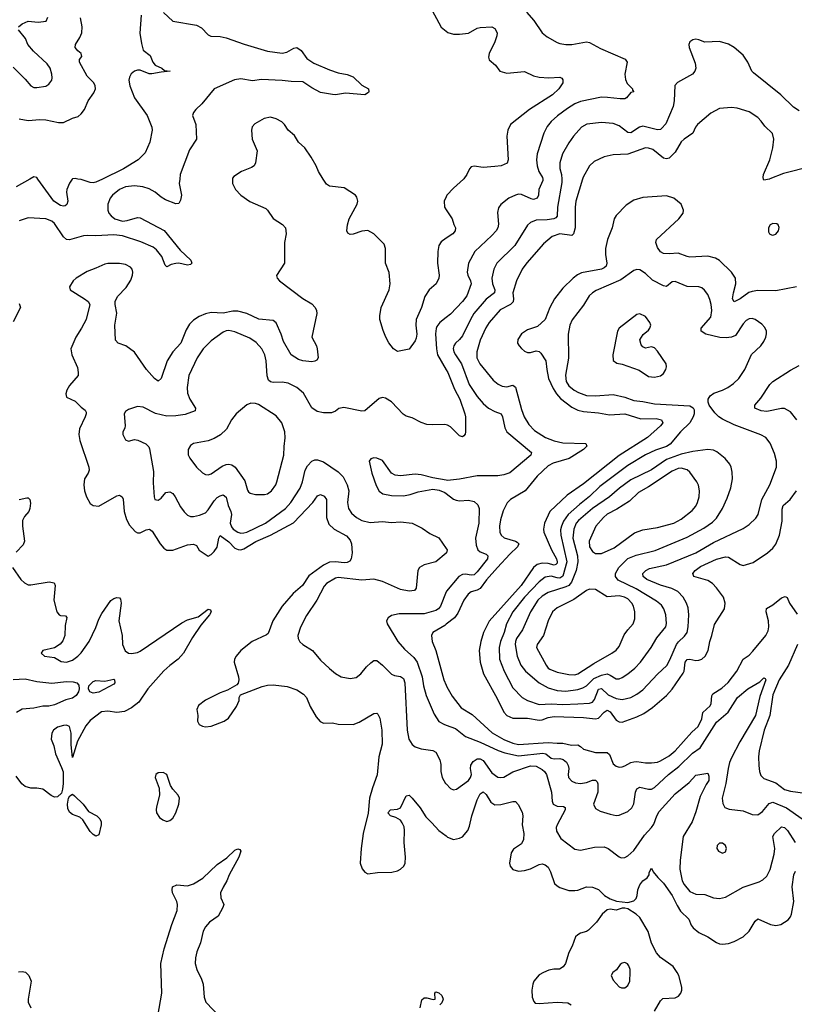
# Model space of a CAD drawing. Header units: inches. Extents: x 1682530 to 1839546, y 640742 to 791647.
# Tile 729 of 923: x 1817114 to 1822356, y 694414 to 701078. Entities that reach past the tile are written whole.
import ezdxf

# ---------------------------------------------------------------- set-up
doc = ezdxf.new("R2010")
doc.units = ezdxf.units.IN
doc.header["$MEASUREMENT"] = 0
for name, color, linetype in [('B8619', 7, 'Continuous'), ('B8629', 7, 'Continuous'), ('B8710', 7, 'Continuous'), ('B8720', 7, 'Continuous')]:
    doc.layers.add(name, color=color, linetype=linetype)

msp = doc.modelspace()

# ---------------------------------------------------------------- linework, layer by layer
at = {"layer": 'B8619', "color": 5}
for points, elevation in [([(1817183.1, 700000), (1817090, 699947.6)], 460), ([(1818196.7, 700000), (1818193.7, 699970), (1818207.9, 699890), (1818202.4, 699857.6), (1818190, 699834.5), (1818170, 699831.3), (1818099.3, 699859.3), (1818070, 699876.4), (1818030, 699910.8), (1817990, 699933.2), (1817947.8, 699947.8), (1817890, 699954.1), (1817830, 699946.3), (1817789.2, 699930), (1817741.1, 699890), (1817726, 699870), (1817710.2, 699830), (1817709.3, 699790), (1817717.2, 699770), (1817732.1, 699750), (1817756.9, 699730), (1817810, 699715), (1817840.8, 699719.2), (1817910, 699739.4), (1817930, 699737.1), (1818091, 699651), (1818199.6, 699519.6), (1818272, 699450), (1818279.1, 699430), (1818270, 699420.9), (1818250, 699418), (1818190, 699429.9), (1818170, 699429.1), (1818139, 699421), (1818110, 699405.1), (1818097.6, 699417.6), (1818076.3, 699476.3), (1818039.9, 699519.9), (1818017.8, 699537.8), (1817934.1, 699574.1), (1817810, 699615.7), (1817750, 699621.7), (1817630, 699614.9), (1817570, 699617.6), (1817545.2, 699614.8), (1817450, 699589.2), (1817430, 699589.8), (1817410, 699609.7), (1817350, 699699.7), (1817330, 699714.6), (1817290, 699729.8), (1817170, 699737.2), (1817110, 699718)], 480), ([(1817468.9, 700000), (1817450, 699972.3), (1817433.2, 699930), (1817430.2, 699910), (1817440.2, 699850), (1817433.4, 699826.6), (1817421.5, 699818.5), (1817410, 699816.2), (1817390, 699821.3), (1817344.7, 699850), (1817236.8, 700000)], 460), ([(1818553.6, 700000), (1818554.5, 699970), (1818574.4, 699930), (1818610, 699891.6), (1818670, 699847.5), (1818779.4, 699799.4), (1818790.4, 699790), (1818830, 699732.4), (1818891.3, 699691.3), (1818912.2, 699670), (1818918, 699630), (1818905.5, 699570), (1818906.3, 699430), (1818851.9, 699348.1), (1818856.5, 699330), (1818872.4, 699310), (1819030, 699191.4), (1819090, 699155.3), (1819112.9, 699130), (1819122.3, 699110), (1819124.6, 699090), (1819091.3, 698930), (1819121.8, 698870), (1819127.1, 698850), (1819133.7, 698790), (1819125.3, 698774.7), (1819110, 698766.3), (1819090, 698763.5), (1819030, 698769.7), (1818999.5, 698779.5), (1818950, 698809.6), (1818899.4, 698899.4), (1818883.7, 698950), (1818850, 699025.6), (1818830, 699043.5), (1818732.3, 699052.3), (1818650, 699089.9), (1818590, 699106.4), (1818555.2, 699104.8), (1818490, 699091.4), (1818410, 699096.2), (1818370, 699087.1), (1818328.2, 699070), (1818290, 699045.7), (1818262.4, 699017.6), (1818239.8, 698980.2), (1818203.9, 698890), (1818151, 698830), (1818111.1, 698770), (1818070, 698649.5), (1818050, 698632.8), (1818025.1, 698650), (1817971.4, 698711.4), (1817890, 698828), (1817831.7, 698871.7), (1817779.5, 698890), (1817763.1, 698910), (1817757.3, 699010), (1817771.4, 699091.4), (1817758.9, 699150), (1817759.4, 699170), (1817774.6, 699205.4), (1817834.6, 699265.4), (1817865.3, 699314.7), (1817877.4, 699350), (1817879.2, 699370), (1817875, 699390), (1817864.3, 699404.3), (1817830, 699420.8), (1817790, 699427.5), (1817710, 699428.1), (1817690, 699424.4), (1817630, 699396), (1817570, 699375.1), (1817496.3, 699330), (1817474.9, 699310), (1817450.6, 699270), (1817454.8, 699250), (1817552.2, 699190), (1817577.6, 699170), (1817587.4, 699150), (1817563.9, 699050), (1817532.4, 698990), (1817492.8, 698930), (1817459.3, 698850), (1817465.5, 698810), (1817504.4, 698724.4), (1817510.3, 698690.3), (1817508.4, 698670), (1817450, 698602), (1817432.2, 698570), (1817425.3, 698545.3), (1817430, 698524), (1817490, 698496), (1817530, 698454.9), (1817556, 698436), (1817562.9, 698422.9), (1817564, 698410), (1817557.1, 698390), (1817518.5, 698310), (1817513.2, 698270), (1817519.7, 698230), (1817582.2, 698050), (1817583.2, 698030), (1817576.5, 698010), (1817552.6, 697970), (1817546.7, 697930), (1817552.4, 697890), (1817565.2, 697850), (1817590, 697804.9), (1817610, 697790.5), (1817650, 697784.9), (1817770, 697854.9), (1817790, 697859.5), (1817796.7, 697856.7), (1817808.1, 697848.1), (1817814.3, 697834.3), (1817820.6, 697750), (1817836.3, 697696.3), (1817856.3, 697656.3), (1817895.2, 697615.2), (1817910, 697606), (1817930, 697604.5), (1817970, 697626), (1817993, 697630), (1818010, 697617.6), (1818063.9, 697530), (1818090, 697502), (1818110, 697488.9), (1818150, 697488), (1818250, 697524.2), (1818288.9, 697528.9), (1818310, 697520.5), (1818329.2, 697489.2), (1818390, 697447.1), (1818410, 697458.3), (1818430, 697478.5), (1818450, 697507.8), (1818462.2, 697570), (1818470, 697587), (1818530, 697543.8), (1818570, 697502.4), (1818592.2, 697492.2), (1818610, 697490.9), (1818630, 697497.9), (1818712.8, 697547.2), (1818810, 697589.7), (1818966.8, 697673.2), (1819097.8, 697810), (1819130, 697856), (1819150, 697865.5), (1819174.6, 697854.6), (1819189.2, 697830), (1819190.9, 697710), (1819204.7, 697664.7), (1819241.1, 697630), (1819326.1, 697586.1), (1819350, 697555.8), (1819358.9, 697530), (1819362.9, 697470), (1819357.3, 697430), (1819346.8, 697413.2), (1819330, 697403.7), (1819310, 697401.6), (1819250, 697409.5), (1819210, 697406.1), (1819170, 697386.5), (1819070, 697314.5), (1819026.7, 697250), (1818965.3, 697194.7), (1818889.3, 697110), (1818827, 697010), (1818795.4, 696924.6), (1818784.6, 696915.4), (1818688, 696870), (1818610.2, 696809.8), (1818577.6, 696770), (1818567.6, 696750), (1818564.9, 696730), (1818594.9, 696630), (1818597.6, 696610), (1818591.9, 696588.1), (1818582.6, 696577.4), (1818519, 696541), (1818470, 696522.9), (1818370, 696472.6), (1818323.8, 696436.2), (1818311.8, 696410), (1818318.4, 696370), (1818316.3, 696330), (1818328.2, 696308.2), (1818350, 696296.3), (1818370, 696293), (1818410, 696296.5), (1818497.2, 696330), (1818526.6, 696350), (1818580.5, 696430), (1818599.3, 696470), (1818599, 696490), (1818608, 696510), (1818754.6, 696565.4), (1818790, 696573.7), (1818830, 696575.8), (1818924.9, 696564.9), (1818990, 696542.3), (1819034.4, 696514.4), (1819054.9, 696490), (1819079.5, 696430), (1819119.3, 696359.3), (1819147.6, 696327.6), (1819170, 696318), (1819230, 696319.5), (1819270, 696310.4), (1819370, 696308.2), (1819410, 696323.1), (1819510, 696383.7), (1819530, 696385.5), (1819538.3, 696378.3), (1819550, 696351.3), (1819563.5, 696270), (1819565.8, 696174.2), (1819545.2, 696090), (1819533, 695967), (1819500.3, 695879.7), (1819480.2, 695810), (1819472.6, 695707.4), (1819438.3, 695570), (1819424.2, 695470), (1819417.1, 695370), (1819430.3, 695330.3), (1819448.8, 695308.8), (1819470, 695296.4), (1819534.3, 695305.7), (1819631.1, 695308.9), (1819670, 695317.1), (1819690, 695328), (1819713.6, 695350), (1819722.4, 695370), (1819725.4, 695410), (1819715.5, 695510), (1819718.9, 695590), (1819714.9, 695614.9), (1819703, 695643), (1819690, 695660.5), (1819659.3, 695679.3), (1819622, 695690), (1819606, 695710), (1819622, 695730), (1819670, 695735.5), (1819690, 695744.9), (1819730, 695824.9), (1819750, 695830.7), (1819770, 695810.5), (1819823.2, 695743.2), (1819862.4, 695682.4), (1819903.8, 695643.8), (1819950, 695590.2), (1820000, 695553.6)], 520), ([(1817673.7, 700000), (1817630, 699978.6), (1817610, 699974.2), (1817590, 699976.8), (1817530, 699995.7), (1817506.6, 700000)], 460), ([(1820000, 699598.7), (1819965.5, 699574.5), (1819950.3, 699550), (1819943.2, 699510), (1819942, 699430), (1819952.6, 699350), (1819950.2, 699329.8), (1819931.8, 699290), (1819884.2, 699250), (1819855, 699205), (1819832.7, 699130), (1819796.4, 699050), (1819793.8, 699010), (1819801.3, 698950), (1819796.5, 698923.5), (1819790, 698906), (1819750, 698849.4), (1819670, 698832.3), (1819643.7, 698850), (1819611.9, 698891.9), (1819592.3, 698930), (1819573.8, 698973.8), (1819552, 699050), (1819550, 699074), (1819560.5, 699130), (1819613.5, 699250), (1819621, 699290), (1819613.1, 699366.9), (1819588.8, 699430), (1819588.9, 699528.9), (1819579.3, 699559.3), (1819511.1, 699630), (1819470.6, 699650.6), (1819430, 699646.6), (1819370, 699626), (1819350, 699625.1), (1819334.5, 699634.5), (1819327, 699650), (1819332, 699690), (1819343.7, 699730), (1819397.7, 699830), (1819402.6, 699850), (1819396.3, 699876.3), (1819386.6, 699890), (1819310, 699940.7), (1819210, 699952), (1819190, 699964.5), (1819167.7, 700000)], 520), ([(1820000, 699879), (1819987, 699850), (1819988.8, 699810), (1820000, 699792.3)], 520), ([(1817110, 699157.6), (1817118.3, 699130), (1817070, 699034)], 480), ([(1820000, 699063.4), (1819956.5, 699030), (1819937.1, 699002.9), (1819931.1, 698988.9), (1819928.6, 698951.4), (1819934.2, 698850), (1819941.5, 698810), (1820000, 698709.6)], 540), ([(1820000, 698336.6), (1819990, 698338.9), (1819910, 698336.3), (1819870, 698339.7), (1819830, 698353), (1819770, 698383), (1819730, 698395.6), (1819708.6, 698408.6), (1819630, 698491.6), (1819590, 698517), (1819570, 698520.9), (1819545.8, 698514.2), (1819448.4, 698431.6), (1819430, 698429.7), (1819306.7, 698453.3), (1819273.4, 698446.6), (1819250, 698428.4), (1819222.9, 698417.1), (1819170, 698418.4), (1819127.1, 698427.1), (1819090, 698451.1), (1819033.7, 698550), (1818989.6, 698590), (1818930, 698617.8), (1818890, 698624.6), (1818830, 698622.7), (1818810, 698627.5), (1818798.4, 698638.4), (1818788.1, 698668.1), (1818781.5, 698770), (1818773.5, 698810), (1818753.1, 698850), (1818713.3, 698893.3), (1818670, 698922.4), (1818570, 698966.2), (1818530, 698975.6), (1818510, 698972.7), (1818490, 698963.7), (1818410, 698904.8), (1818355.5, 698850), (1818314, 698790), (1818259.2, 698670), (1818248, 698590), (1818250.2, 698550), (1818264.4, 698510), (1818303.6, 698450), (1818300.4, 698430), (1818232.7, 698407.3), (1818170, 698397.6), (1818110, 698394.4), (1818032.2, 698412.2), (1817950, 698456.2), (1817910, 698460.7), (1817850, 698440.7), (1817830, 698426), (1817820.4, 698410), (1817828.3, 698331.7), (1817825.2, 698314.8), (1817811, 698290), (1817810.7, 698270), (1817830, 698234), (1817850, 698225.5), (1817890, 698237.6), (1817913.7, 698233.7), (1817967.9, 698207.9), (1817986.8, 698186.8), (1817993, 698173), (1818018.5, 698021.5), (1818016.7, 697943.3), (1818023.1, 697850), (1818028.4, 697830), (1818050, 697826.3), (1818070, 697840.4), (1818102, 697878), (1818130, 697884), (1818150, 697872.6), (1818166.9, 697850), (1818202, 697782), (1818226.7, 697746.7), (1818250, 697725.6), (1818270, 697716.9), (1818290, 697715.9), (1818330, 697724.5), (1818370, 697741.1), (1818390, 697761.2), (1818430, 697822.3), (1818450, 697843.8), (1818470, 697856.8), (1818490, 697863.2), (1818510, 697846), (1818524.4, 697790), (1818543, 697750), (1818546.9, 697730), (1818539, 697670), (1818547.1, 697647.1), (1818558.6, 697630), (1818589.1, 697610), (1818610, 697604), (1818630, 697604.6), (1818650, 697610.1), (1818777.6, 697670), (1818911.5, 697770), (1818948.5, 697811.5), (1819011.7, 697908.3), (1819027.6, 697950), (1819045.6, 698030), (1819060.4, 698059.6), (1819090, 698090.2), (1819110, 698098.5), (1819130, 698100.2), (1819170, 698085.2), (1819270, 698018.2), (1819303.8, 697983.8), (1819330, 697930.4), (1819340.2, 697890), (1819333.2, 697810), (1819339.7, 697770), (1819358.7, 697738.7), (1819393.1, 697710), (1819430, 697689.4), (1819485.6, 697674.4), (1819570, 697682.1), (1819630, 697676.2), (1819690, 697680.8), (1819770, 697671), (1819836.9, 697636.9), (1819890, 697600.3), (1819951.1, 697571.1), (1820000, 697498.5)], 540), ([(1820000, 697961.4), (1819910, 697978), (1819830, 697998.4), (1819790, 698002.9), (1819690, 697991.1), (1819654.7, 697994.7), (1819629.8, 698009.8), (1819570, 698094.7), (1819531, 698111), (1819510, 698112.8), (1819490, 698106), (1819478, 698090), (1819496.5, 698010), (1819525.4, 697925.4), (1819547.5, 697887.5), (1819570.3, 697870.3), (1819630, 697858.5), (1819710, 697856.9), (1819755.2, 697864.8), (1819810, 697883), (1819910, 697900.7), (1819953.2, 697893.2), (1819990, 697878.8), (1820000, 697871.3)], 560), ([(1817110, 697831.6), (1817162.5, 697842.5), (1817170, 697843), (1817183, 697830), (1817186.3, 697806.3), (1817182.3, 697770), (1817174.5, 697750), (1817145, 697715), (1817132.5, 697690), (1817131.6, 697651.6), (1817145.4, 697550), (1817136.4, 697523.6), (1817090, 697474.7)], 480), ([(1820000, 697468.9), (1819930.4, 697410), (1819850.1, 697389.9), (1819818.9, 697370), (1819808.9, 697350), (1819797.8, 697230), (1819785.5, 697214.5), (1819750, 697209.8), (1819690, 697222.5), (1819570, 697275.6), (1819510, 697291.7), (1819430, 697286), (1819270, 697302), (1819250, 697297.9), (1819190, 697261.4), (1819174.9, 697245.1), (1819125, 697150), (1819054.6, 697045.4), (1819013.2, 696966.8), (1818995.9, 696910), (1818997.6, 696890), (1819008.4, 696868.4), (1819030, 696850.2), (1819095.6, 696810), (1819150, 696744.4), (1819210, 696687.9), (1819250, 696654), (1819290, 696631.7), (1819350, 696619.5), (1819390, 696627.2), (1819422.4, 696650), (1819461, 696699), (1819490, 696726), (1819510, 696741.6), (1819530, 696741.3), (1819568.7, 696710), (1819630, 696648.7), (1819650, 696639), (1819690, 696632.3), (1819710, 696618.7), (1819719.3, 696590), (1819735.1, 696270), (1819748, 696210), (1819770, 696172.6), (1819790, 696156.5), (1819830, 696143.2), (1819910, 696133.1), (1819930, 696121.6), (1819958, 696070), (1819963.6, 696036.4), (1819963.1, 695990), (1819971.8, 695950), (1819996, 695910), (1820000, 695905.9)], 540), ([(1817066, 697370), (1817120.4, 697290), (1817146, 697266), (1817170, 697254.3), (1817190, 697253.6), (1817312.8, 697272.8), (1817347.8, 697267.8), (1817354.4, 697250), (1817344, 697150), (1817365.3, 697070), (1817380.7, 697050), (1817390, 697045.3), (1817422.8, 697042.8), (1817432.2, 697032.2), (1817421.1, 696978.9), (1817418.6, 696910), (1817405.4, 696874.6), (1817388.5, 696851.5), (1817350, 696827.6), (1817271.3, 696810), (1817258.8, 696790), (1817281, 696770), (1817350, 696762), (1817395.3, 696735.3), (1817430, 696730.3), (1817470, 696743.6), (1817507.6, 696770), (1817530, 696793.7), (1817582.8, 696870), (1817630, 696964.4), (1817650, 697022), (1817670, 697059.6), (1817730, 697146.4), (1817750, 697161.1), (1817770, 697168.4), (1817790, 697164.9), (1817796.1, 697156.1), (1817801.2, 697130), (1817784.3, 697010), (1817808.1, 696910), (1817809.5, 696849.5), (1817827.3, 696807.3), (1817850.9, 696790.9), (1817870, 696788.8), (1817910, 696796.4), (1817930, 696805.5), (1818210, 696997.3), (1818250, 697017.7), (1818322.2, 697037.8), (1818390, 697088.2), (1818404.5, 697084.5), (1818410.2, 697070), (1818398.5, 697050), (1818340.2, 696979.8), (1818284, 696896), (1818221.9, 696790), (1818186.2, 696750), (1818130, 696707.8), (1818089.7, 696670.3), (1817981.3, 696550), (1817920.3, 696459.7), (1817870, 696420.3), (1817823.1, 696396.9), (1817770, 696389.2), (1817710, 696398.9), (1817666.3, 696393.7), (1817590, 696336.2), (1817561.5, 696298.5), (1817504.2, 696195.8), (1817470, 696085.2), (1817461.6, 696170), (1817462.4, 696250), (1817450, 696295.1), (1817430, 696304), (1817410, 696300.4), (1817370, 696289.6), (1817341.6, 696270), (1817330.3, 696249.7), (1817327, 696210), (1817343.7, 696163.7), (1817355.3, 696110), (1817397.6, 696017.6), (1817407.1, 695987.1), (1817408.7, 695910), (1817404.4, 695870), (1817395.6, 695844.4), (1817370, 695818.7), (1817350, 695817.5), (1817327.3, 695827.3), (1817270, 695869.8), (1817230, 695877.2), (1817190, 695876.4), (1817150, 695889.7), (1817127.2, 695907.2), (1817090, 695957.4)], 480), ([(1820000, 697205), (1819962.3, 697110), (1819948.9, 697091.1), (1819930, 697079.8), (1819850, 697056.5), (1819682.3, 697057.7), (1819630, 697045.1), (1819606.8, 697030), (1819596.3, 697010), (1819600.5, 696990), (1819672.9, 696870), (1819717.9, 696817.9), (1819781.1, 696761.1), (1819802.8, 696730), (1819838.3, 696630), (1819847, 696570), (1819865.3, 696505.3), (1819918.5, 696378.5), (1819949.4, 696329.4), (1819983, 696310), (1820000, 696303.9)], 560), ([(1820000, 696986.4), (1819990, 696978.7), (1819910.4, 696930), (1819901.1, 696910), (1819904.9, 696870), (1819928.8, 696808.8), (1819984.7, 696610), (1820000, 696573.5)], 580), ([(1817070, 696613.2), (1817150, 696617.4), (1817230, 696600.1), (1817330, 696588.4), (1817430, 696598.4), (1817476.2, 696596.2), (1817500.4, 696590), (1817514.2, 696574.2), (1817516.8, 696550), (1817511.2, 696530), (1817494.8, 696505.2), (1817470, 696487.4), (1817425, 696475), (1817350, 696440.6), (1817310, 696432.6), (1817270, 696431.7), (1817210, 696417.8), (1817130, 696411.6), (1817092.8, 696390)], 460), ([(1818030, 694230.8), (1818074.5, 694490), (1818069.9, 694690), (1818092.2, 694790), (1818144.3, 694955.7), (1818180.4, 695050), (1818182.7, 695090), (1818177.9, 695110), (1818148.2, 695170), (1818144.5, 695190), (1818147.1, 695210), (1818177.6, 695222.4), (1818250, 695216.2), (1818289.9, 695230.1), (1818352.2, 695267.8), (1818450, 695361.3), (1818514.6, 695405.4), (1818570, 695458), (1818590, 695467.3), (1818602.8, 695462.8), (1818610, 695452), (1818597, 695410), (1818531.5, 695290), (1818516.1, 695250), (1818490, 695208.2), (1818473.2, 695170), (1818474.5, 695134.5), (1818494.4, 695090), (1818488.7, 695070), (1818456.5, 695010), (1818397.8, 694970), (1818370, 694939.7), (1818355, 694910), (1818338, 694830), (1818312.1, 694770), (1818303.8, 694730), (1818302.2, 694690), (1818311.4, 694650), (1818344, 694584), (1818355.8, 694550), (1818362, 694462), (1818373.7, 694430), (1818470, 694326.7)], 480), ([(1817105.6, 694634.4), (1817130, 694637.1), (1817152, 694632), (1817176, 694610), (1817190.6, 694570.6), (1817170.3, 694450), (1817172, 694430), (1817188.4, 694390)], 480), ([(1819824.5, 694390), (1819836.1, 694443.9), (1819850, 694458), (1819870, 694458.7), (1819912.7, 694447.3), (1819926, 694450), (1819923.6, 694490), (1819930, 694499.1), (1819950, 694492.9), (1819970, 694473.4), (1819978.9, 694450), (1819970, 694425.2), (1819957.3, 694410)], 480)]:
    msp.add_lwpolyline(points, dxfattribs=dict(at, elevation=elevation))
for points, elevation in [([(1818677.2, 698482.8), (1818650, 698471.6), (1818578.7, 698410), (1818547.4, 698370), (1818512.9, 698307.1), (1818471.7, 698268.3), (1818430, 698244.4), (1818390, 698228.3), (1818290.4, 698209.6), (1818270, 698197.2), (1818253.4, 698170), (1818252.8, 698132.8), (1818264, 698110), (1818310.7, 698050), (1818350, 698010.7), (1818370, 698000.5), (1818390, 697998.4), (1818410, 698003.7), (1818484, 698056), (1818510, 698067.2), (1818530, 698070.2), (1818550, 698066.2), (1818572.2, 698050), (1818637.7, 697957.7), (1818654.7, 697894.7), (1818662.6, 697882.6), (1818674.4, 697874.4), (1818710, 697864.2), (1818770, 697864.2), (1818790, 697870.3), (1818818.7, 697890), (1818847.1, 697930), (1818854.2, 697950), (1818901.4, 698130), (1818903.1, 698190), (1818911, 698249), (1818908.5, 698290), (1818888.4, 698350), (1818850, 698398), (1818730, 698472.9), (1818710, 698481)], 560), ([(1817610, 696520.5), (1817587.8, 696530), (1817579.9, 696550), (1817582.4, 696570), (1817610, 696598.9), (1817630, 696606.2), (1817690, 696601.3), (1817750, 696614), (1817756, 696610), (1817758, 696590), (1817750, 696582), (1817650, 696527.5)], 460), ([(1818084, 695984), (1818050, 695981.2), (1818036, 695970), (1818030.8, 695950), (1818056.7, 695876.7), (1818060.4, 695830), (1818040.4, 695750), (1818037.1, 695730), (1818040.5, 695710), (1818059.5, 695679.5), (1818082.3, 695662.3), (1818110, 695652.7), (1818130, 695657.6), (1818150, 695674.9), (1818171.2, 695710), (1818191.5, 695770), (1818194.5, 695810), (1818186, 695830), (1818149.6, 695869.6), (1818134.5, 695894.5), (1818109, 695969)], 520), ([(1817630, 695551.8), (1817610, 695563.6), (1817590, 695583.6), (1817542, 695662), (1817520.8, 695680.8), (1817470, 695699.8), (1817450, 695715.3), (1817440.4, 695740.4), (1817437.9, 695770), (1817444.3, 695810), (1817453.8, 695826.2), (1817470, 695836.2), (1817485, 695825), (1817544, 695770), (1817580.2, 695720.2), (1817635.5, 695690), (1817656.5, 695670), (1817665.3, 695650), (1817665.3, 695630), (1817650, 695560.7)], 480)]:
    msp.add_lwpolyline(points, close=True, dxfattribs=dict(at, elevation=elevation))
at = {"layer": 'B8629', "color": 5}
for points, elevation in [([(1820117.3, 700000), (1820050, 699938.4), (1820004.9, 699890), (1820000, 699879)], 520), ([(1820653.1, 700000), (1820655.2, 699990), (1820626, 699930), (1820623.9, 699890), (1820614.9, 699870), (1820590, 699862.2), (1820574.4, 699865.6), (1820510, 699895.4), (1820490, 699897.3), (1820468.3, 699891.7), (1820423.8, 699870), (1820370, 699827), (1820355.1, 699804.9), (1820346.4, 699773.6), (1820354.1, 699694.1), (1820350, 699669.6), (1820339.2, 699650), (1820310, 699618), (1820192.8, 699510), (1820152.1, 699430), (1820142.3, 699370), (1820145.8, 699350), (1820165.4, 699310), (1820168.3, 699290), (1820139, 699210), (1820109.3, 699170), (1820030, 699086.4), (1820000, 699063.4)], 540), ([(1820781.9, 700000), (1820782.6, 699977.4), (1820753.4, 699810), (1820750, 699747.6), (1820742.8, 699737.2), (1820729.5, 699730.5), (1820683.4, 699723.4), (1820610, 699721.8), (1820570, 699706.6), (1820550, 699688.3), (1820465, 699550), (1820342, 699430), (1820321.6, 699390), (1820309.4, 699330), (1820314.4, 699290), (1820328.6, 699250), (1820326, 699230), (1820270, 699187.2), (1820187.7, 699090), (1820163.5, 699050), (1820110, 698938.3), (1820090, 698913.3), (1820062.4, 698890), (1820051.1, 698870), (1820047.7, 698852.3), (1820051.5, 698830), (1820061.9, 698810), (1820103.7, 698750), (1820155.9, 698610), (1820210, 698529.2), (1820250, 698480.2), (1820285.3, 698450), (1820330, 698425.8), (1820371.7, 698411.7), (1820381.6, 698390), (1820396, 698316), (1820411, 698290), (1820577.6, 698150), (1820572.2, 698130), (1820430, 698012.4), (1820390, 697997.6), (1820350, 697991.9), (1820210, 697992), (1820090, 697969.4), (1820010, 697959.5), (1820000, 697961.4)], 560), ([(1820923.3, 700000), (1820878.5, 699850), (1820872.7, 699810), (1820872.5, 699670), (1820862.7, 699630), (1820850, 699617.3), (1820770, 699628.2), (1820717.3, 699610), (1820658, 699562), (1820546.6, 699433.4), (1820514.4, 699390), (1820475.8, 699310), (1820451.9, 699230), (1820455.6, 699190), (1820452.2, 699167.8), (1820436, 699150), (1820365.7, 699114.3), (1820290.9, 699030), (1820267.9, 698992.1), (1820229.6, 698910.4), (1820207, 698830), (1820208.3, 698790), (1820226.6, 698750), (1820318.8, 698638.8), (1820351.4, 698611.4), (1820377.9, 698597.9), (1820410, 698593.8), (1820450, 698604), (1820470, 698591.7), (1820510, 698440.5), (1820527.7, 698390), (1820558.8, 698338.8), (1820597.4, 698297.4), (1820672.9, 698250), (1820730, 698227.4), (1820790, 698214.8), (1820946, 698210), (1820952.5, 698192.5), (1820929.1, 698170), (1820832.5, 698107.5), (1820723.1, 698076.9), (1820690, 698059.9), (1820615, 697990), (1820533.8, 697890), (1820436, 697830), (1820412.6, 697807.4), (1820384.8, 697755.2), (1820367.7, 697692.3), (1820360.5, 697650), (1820362.7, 697610), (1820371.8, 697590), (1820392.3, 697572.3), (1820468.5, 697550), (1820481.3, 697541.3), (1820491.1, 697530), (1820483.2, 697510), (1820430, 697461.8), (1820346.8, 697370), (1820273.2, 697286.8), (1820230.9, 697229.1), (1820210, 697216.9), (1820170, 697205.6), (1820148.6, 697190), (1820119.1, 697150), (1820079.3, 697060.7), (1820057.1, 697030), (1820000, 696986.4)], 580), ([(1822188.7, 700000), (1822150, 699992.7), (1822147.6, 700000)], 580), ([(1822370, 699270.5), (1822230, 699242.9), (1822110, 699245.6), (1822070, 699239.6), (1822048.8, 699231.2), (1821990, 699188.5), (1821949.8, 699169.8), (1821937.6, 699190), (1821943.7, 699230), (1821960.6, 699290), (1821958.4, 699330), (1821929.9, 699369.9), (1821849.1, 699449.1), (1821823.7, 699463.7), (1821770, 699478), (1821650, 699471.6), (1821630, 699474.6), (1821570, 699498.2), (1821510, 699492.9), (1821470, 699496.4), (1821450, 699508.3), (1821430, 699537.6), (1821419.3, 699570), (1821423.5, 699590), (1821573.6, 699730), (1821602.9, 699770), (1821606.6, 699790), (1821589.3, 699830), (1821541.2, 699870), (1821490, 699886), (1821330, 699874), (1821270, 699857.2), (1821218, 699822), (1821150, 699752.8), (1821135.8, 699730), (1821122.5, 699670), (1821091.5, 699590), (1821078.4, 699530), (1821077.8, 699490), (1821088, 699430), (1821083.5, 699410), (1821070, 699397.9), (1821050, 699390.4), (1820915.7, 699364.3), (1820888.4, 699351.6), (1820859.6, 699330), (1820790, 699262.2), (1820732.1, 699190), (1820701.1, 699130), (1820669.1, 699050), (1820617.2, 699002.8), (1820550, 698979.9), (1820510, 698951.9), (1820485.6, 698914.4), (1820483.6, 698890), (1820493.5, 698870), (1820510, 698852), (1820530, 698835.4), (1820550, 698826.4), (1820570, 698825.5), (1820610, 698836.8), (1820630, 698832), (1820641.3, 698821.3), (1820675.5, 698770), (1820680.1, 698710), (1820691.8, 698650), (1820723.2, 698583.2), (1820746.4, 698546.4), (1820774.4, 698514.4), (1820850, 698455.3), (1820890, 698436.3), (1820930, 698425.5), (1821030, 698418.3), (1821104.5, 698404.5), (1821210, 698411.4), (1821317.4, 698377.4), (1821420.1, 698380.1), (1821457, 698370), (1821466.5, 698350), (1821451.3, 698330), (1821362.7, 698250), (1821171.6, 698128.4), (1820930, 697938), (1820818.8, 697861.2), (1820702.5, 697750), (1820664.6, 697670), (1820657.5, 697630), (1820659.9, 697610), (1820713.6, 697490), (1820747.3, 697430), (1820752.1, 697410), (1820750, 697399.7), (1820742.8, 697390), (1820730, 697385.8), (1820690, 697397.4), (1820650, 697401), (1820616.5, 697390), (1820590.1, 697370), (1820507.9, 697250), (1820290, 697008.1), (1820252.9, 696930), (1820234.4, 696870), (1820223.3, 696810), (1820229, 696729), (1820252.4, 696650), (1820345.2, 696485.2), (1820390, 696392.1), (1820410.2, 696370), (1820450, 696350.7), (1820550, 696350.1), (1820630, 696336.6), (1820650, 696339.9), (1820690, 696356.6), (1820730, 696361.7), (1820930, 696355.7), (1821010, 696345.9), (1821030, 696350.8), (1821070, 696391.8), (1821090, 696404.6), (1821110, 696393.7), (1821150, 696336.6), (1821170, 696326), (1821190, 696324.5), (1821290, 696359.8), (1821337.4, 696382.6), (1821395.8, 696424.2), (1821490, 696503.9), (1821530, 696546.7), (1821603.4, 696656.6), (1821609.9, 696670), (1821618.3, 696730), (1821630, 696749.2), (1821650, 696750.9), (1821690, 696741.9), (1821710, 696743.1), (1821729.4, 696750.6), (1821751.6, 696770), (1821772.4, 696810), (1821783.7, 696870), (1821798.3, 696910), (1821815.8, 696984.2), (1821883.5, 697090), (1821889, 697130), (1821877.7, 697170), (1821830, 697234), (1821801.7, 697261.7), (1821770, 697282.5), (1821677, 697310), (1821669.7, 697330), (1821684.2, 697350), (1821721.8, 697378.2), (1821830, 697428.3), (1821890, 697442), (1821910, 697440.8), (1821990, 697390.1), (1822010, 697384.1), (1822076.5, 697403.5), (1822175.4, 697470), (1822210, 697501.7), (1822230, 697528.5), (1822255, 697590), (1822274.6, 697685.4), (1822273.6, 697766.4), (1822279.8, 697790), (1822328.6, 697831.4), (1822369.8, 697890)], 620), ([(1820000, 699792.3), (1820039.5, 699730), (1820051.7, 699691.7), (1820063.8, 699670), (1820060.4, 699650), (1820044.4, 699630), (1820000, 699598.7)], 520), ([(1822372.8, 698370), (1822330, 698425.4), (1822290, 698446.8), (1822270, 698447.8), (1822170, 698427.2), (1822131.4, 698431.4), (1822089.6, 698450), (1822087.8, 698470), (1822130, 698517), (1822190.5, 698609.5), (1822209.7, 698630), (1822330, 698705.4), (1822390, 698737.8)], 620), ([(1820000, 698709.6), (1820011.4, 698690), (1820057, 698577), (1820092.1, 698510), (1820126.5, 698410), (1820130.2, 698390), (1820130.4, 698289.6), (1820127.9, 698272.1), (1820118.4, 698261.6), (1820110, 698256), (1820090, 698262), (1820030, 698323.5), (1820010, 698334.3), (1820000, 698336.6)], 540), ([(1820000, 697871.3), (1820050, 697834), (1820066.9, 697826.9), (1820090, 697823.1), (1820150, 697827.2), (1820190, 697817), (1820214.4, 697794.4), (1820223.2, 697770), (1820221.9, 697670), (1820198.8, 697570), (1820202.6, 697522.6), (1820213.7, 697490), (1820230, 697476.9), (1820270, 697460.3), (1820282.6, 697450), (1820279, 697430), (1820210, 697340.8), (1820190, 697321.9), (1820170, 697318.6), (1820130, 697325.9), (1820110, 697322.9), (1820086.7, 697310), (1820002, 697210), (1820000, 697205)], 560), ([(1820000, 697498.5), (1820005.7, 697490), (1820001.3, 697470), (1820000, 697468.9)], 540), ([(1820000, 696573.5), (1820004, 696564), (1820039.8, 696499.8), (1820100.7, 696420.7), (1820175.9, 696375.9), (1820310.9, 696250.9), (1820390, 696207.2), (1820450, 696181.7), (1820490, 696172), (1820690, 696186.7), (1820750, 696180.9), (1820790, 696182.4), (1820848.1, 696168.1), (1820890, 696171.4), (1820910, 696159.7), (1820930, 696140.2), (1821010, 696117.8), (1821090, 696119.3), (1821104.5, 696104.5), (1821130, 696042.8), (1821150, 696026.3), (1821170, 696020.3), (1821190, 696020.9), (1821210, 696027.9), (1821249.4, 696050.6), (1821270, 696056.4), (1821290, 696058.3), (1821350, 696048.1), (1821390, 696047.8), (1821430, 696054), (1821450, 696062.5), (1821510, 696096.4), (1821550, 696129.5), (1821663.6, 696256.4), (1821704.5, 696295.5), (1821730, 696345.7), (1821737.2, 696390), (1821785.9, 696434.1), (1821792.6, 696450), (1821798, 696502), (1821804.3, 696515.7), (1821865.9, 696554.1), (1821907.5, 696592.5), (1821967.9, 696670), (1822010.4, 696749.6), (1822050, 696778.1), (1822076.2, 696803.8), (1822163.9, 696910), (1822178.7, 696941.3), (1822184.2, 696970), (1822181.1, 697010), (1822165.7, 697070), (1822166.9, 697093.1), (1822210, 697118), (1822270, 697165.3), (1822294.6, 697174.6), (1822307.7, 697167.7), (1822324.2, 697130), (1822375.5, 697055.5)], 580), ([(1822377.4, 696850), (1822316.1, 696710), (1822254.6, 696610), (1822210.1, 696509.9), (1822190.1, 696369.9), (1822152.1, 696270), (1822118.2, 696130), (1822114, 696090), (1822116.5, 696030), (1822121.5, 695990), (1822130, 695963), (1822150, 695942.6), (1822230, 695914.2), (1822290, 695869.4), (1822330, 695857.8), (1822430, 695843.8)], 580), ([(1820000, 696303.9), (1820061.9, 696281.9), (1820130, 696226.7), (1820230, 696189.5), (1820351.8, 696131.8), (1820395.8, 696115.8), (1820490, 696095.1), (1820654.2, 696114.2), (1820674.5, 696110), (1820710, 696080.4), (1820730, 696075.1), (1820770, 696077.8), (1820792.2, 696072.2), (1820813.4, 696053.4), (1820826.2, 696030), (1820829.3, 696010), (1820824.6, 695970), (1820828.4, 695950), (1820850, 695925.4), (1820874.4, 695914.4), (1820910, 695908.9), (1820950, 695915.1), (1820991.1, 695931.1), (1821010, 695932.2), (1821020.8, 695920.8), (1821026.4, 695906.4), (1821025.5, 695850), (1820997, 695770), (1821010, 695740.7), (1821042.5, 695722.5), (1821110, 695700.3), (1821150, 695692.9), (1821170, 695694.3), (1821230, 695718.3), (1821256.9, 695743.1), (1821269, 695771), (1821282.3, 695850), (1821290, 695871.8), (1821310, 695884.2), (1821370, 695871), (1821390, 695871.1), (1821410, 695882.2), (1821505.6, 695970), (1821575.6, 696024.4), (1821666.7, 696113.3), (1821719, 696150), (1821830, 696323.2), (1821909.2, 696390.8), (1821972.6, 696490), (1822042.4, 696550), (1822123.3, 696596.7), (1822150, 696624.9), (1822159.5, 696619.5), (1822163, 696610), (1822121.9, 696498.1), (1822093.4, 696370), (1821987.3, 696190), (1821930, 696083.5), (1821918.3, 696050), (1821908, 696010), (1821893.2, 695910), (1821867.9, 695810), (1821872.5, 695772.5), (1821886.7, 695746.7), (1821914.7, 695734.7), (1822010, 695725), (1822070, 695699.7), (1822110, 695696.9), (1822141.7, 695718.3), (1822186.1, 695773.9), (1822210, 695783.2), (1822303.2, 695743.2), (1822410.1, 695670.1)], 560), ([(1820000, 695905.9), (1820030, 695874.9), (1820050, 695866.9), (1820070, 695870.3), (1820151.4, 695930), (1820165.2, 695950), (1820170.5, 695970), (1820164.8, 696010), (1820167.8, 696032.2), (1820182.2, 696057.8), (1820210, 696076.1), (1820230, 696074.8), (1820250, 696064), (1820310, 695982), (1820350, 695952.3), (1820370, 695948.9), (1820390, 695952.8), (1820451.7, 695988.3), (1820570, 696029.5), (1820610, 696026.8), (1820650, 696002.7), (1820665.2, 695990), (1820678.6, 695970), (1820712, 695850), (1820716.5, 695790), (1820724.9, 695770), (1820750, 695755.2), (1820793.4, 695753.4), (1820806, 695746), (1820804.2, 695730), (1820750.2, 695630), (1820744.2, 695610), (1820745.9, 695585.9), (1820775.6, 695535.6), (1820870, 695464.4), (1820910, 695457.6), (1821003, 695477), (1821070, 695479.3), (1821096.4, 695470), (1821170, 695412.7), (1821185.3, 695405.3), (1821210, 695408), (1821230, 695418.7), (1821270, 695456.5), (1821341.2, 695558.8), (1821389.8, 695610), (1821405.4, 695634.6), (1821425, 695690), (1821441.7, 695718.3), (1821550, 695838.9), (1821644, 695916), (1821690, 695964.9), (1821770, 695978), (1821778, 695958), (1821777.6, 695930), (1821758.9, 695901.1), (1821719.7, 695820.3), (1821690, 695717.6), (1821664.3, 695650), (1821604.3, 695550), (1821584.1, 695390), (1821582.3, 695330), (1821596.9, 695250), (1821610, 695224.2), (1821650, 695179), (1821690, 695159.1), (1821750, 695156.9), (1821810, 695135.3), (1821850, 695130.4), (1821890, 695139.5), (1822010, 695208), (1822117.5, 695242.5), (1822142.8, 695257.2), (1822170, 695281.7), (1822193.6, 695326.4), (1822220.7, 695430), (1822223.7, 695470), (1822211.6, 695550), (1822221.4, 695570), (1822270, 695616.1), (1822290, 695611.3), (1822310, 695590.2), (1822362.2, 695510)], 540), ([(1820000, 695553.6), (1820010, 695546.3), (1820050.3, 695530.3), (1820090, 695537.8), (1820110, 695549), (1820145.4, 695590), (1820158.8, 695621.2), (1820173.3, 695690), (1820210, 695798.4), (1820230, 695839.5), (1820250, 695852.9), (1820270, 695833.4), (1820302.8, 695782.8), (1820330, 695765.1), (1820370, 695765.8), (1820450, 695786.3), (1820470, 695786), (1820487.5, 695767.5), (1820513.9, 695713.9), (1820518.7, 695690), (1820514.6, 695630), (1820524.5, 695570), (1820522.8, 695530), (1820510, 695500.5), (1820455.1, 695464.9), (1820439.7, 695440.3), (1820427.7, 695370), (1820431.9, 695350), (1820450, 695325.8), (1820490, 695316.1), (1820530, 695319.8), (1820570, 695331.1), (1820630, 695361.7), (1820650, 695366), (1820670, 695359.5), (1820690, 695342.4), (1820706.7, 695310), (1820732.8, 695232.8), (1820750, 695216.4), (1820770, 695205.7), (1820830, 695185.7), (1820870, 695183.7), (1820890, 695186), (1820950, 695208.9), (1820990, 695207), (1821030, 695190.4), (1821071.2, 695151.2), (1821108.7, 695128.7), (1821153.6, 695113.6), (1821230, 695102.6), (1821270, 695113.8), (1821286.2, 695130), (1821293.2, 695150), (1821296.2, 695190), (1821310, 695223.8), (1821330, 695250.4), (1821359.5, 695270), (1821372.7, 695290), (1821373.6, 695306.4), (1821390, 695334.8), (1821401, 695310), (1821431.9, 695271.9), (1821470, 695234.9), (1821530, 695150.2), (1821562.7, 695082.7), (1821585.9, 695045.9), (1821642.8, 694990), (1821658, 694950), (1821670.9, 694930.9), (1821710, 694901.5), (1821770.9, 694870.9), (1821830, 694831.8), (1821850, 694824.4), (1821870, 694822), (1821910, 694826.7), (1821950, 694840.3), (1822009, 694871), (1822051.5, 694908.5), (1822090, 694978), (1822110, 694992.4), (1822194, 694954), (1822230, 694947.4), (1822265.7, 694954.3), (1822314, 694986), (1822330, 695006), (1822336, 695024), (1822352.5, 695110), (1822342, 695210), (1822353.5, 695290), (1822364.7, 695315.3)], 520), ([(1821410, 694368.5), (1821450, 694437.1), (1821466.2, 694453.8), (1821550, 694457.5), (1821571.4, 694470), (1821588.2, 694490), (1821594.2, 694510), (1821593.7, 694530), (1821573.7, 694610), (1821563.7, 694630), (1821535.8, 694670), (1821450, 694732.3), (1821423.2, 694763.2), (1821388.5, 694828.5), (1821366.9, 694906.9), (1821310, 695001.7), (1821285.2, 695025.2), (1821230, 695060.4), (1821210, 695066.2), (1821190, 695065.1), (1821150, 695051.5), (1821110, 695059.1), (1821090, 695053), (1821056.3, 695023.7), (1821017.6, 694970), (1820963.3, 694916.7), (1820950, 694906.5), (1820910, 694896.1), (1820890, 694885.7), (1820874.8, 694870), (1820852.6, 694807.4), (1820830, 694765.4), (1820808.3, 694691.7), (1820792.8, 694667.2), (1820767.9, 694652.1), (1820728.8, 694651.2), (1820695.2, 694644.8), (1820658, 694630), (1820630, 694612.8), (1820593.7, 694570), (1820585.3, 694550), (1820578.7, 694510), (1820582.3, 694462.3), (1820593, 694433), (1820602, 694422), (1820630, 694419.3), (1820750, 694429.3), (1820824.2, 694424.2), (1820846, 694410)], 520)]:
    msp.add_lwpolyline(points, dxfattribs=dict(at, elevation=elevation))
for points, elevation in [([(1822210, 699699.7), (1822193.4, 699690), (1822180.4, 699670), (1822182.4, 699642.4), (1822188.3, 699628.3), (1822202.5, 699622.5), (1822210, 699620.7), (1822230, 699627.7), (1822249.3, 699650), (1822252.7, 699672.7), (1822246.6, 699690), (1822236.8, 699696.8)], 620), ([(1821290, 699386.6), (1821270, 699382), (1821182.4, 699317.6), (1821014.6, 699245.4), (1820990, 699230.8), (1820966.9, 699210), (1820930, 699146.6), (1820853.7, 699046.3), (1820836.8, 699010), (1820825, 698950), (1820827.9, 698787.9), (1820807.5, 698672.5), (1820812.2, 698630), (1820830, 698599.3), (1820866, 698570), (1820894.4, 698554.4), (1820950, 698535.8), (1821010, 698532), (1821130, 698541.7), (1821210, 698523.2), (1821270, 698501.3), (1821330, 698494.6), (1821410, 698477.5), (1821650, 698464), (1821672.4, 698452.4), (1821678.2, 698438.2), (1821677.8, 698410), (1821672.1, 698390), (1821648.4, 698350), (1821586.7, 698290), (1821515.2, 698204.8), (1821490.5, 698189.5), (1821415.5, 698164.5), (1821350, 698132.2), (1821230, 698061.1), (1821040.8, 697919.2), (1820969.4, 697850.6), (1820901.8, 697798.2), (1820824.4, 697730), (1820794.6, 697685.4), (1820779.6, 697650), (1820774.5, 697625.5), (1820775.2, 697590), (1820815.9, 697410), (1820790, 697312.2), (1820770, 697298.8), (1820750, 697300.1), (1820710, 697313.1), (1820670, 697306.1), (1820630, 697274.9), (1820530.6, 697170), (1820451.8, 697070), (1820407.8, 696990), (1820391.7, 696930), (1820366.5, 696870), (1820357.9, 696830), (1820361.9, 696750), (1820391.3, 696670), (1820450, 696556.1), (1820513.6, 696490), (1820550, 696470.8), (1820630, 696444.2), (1820710, 696448.4), (1820790, 696442.5), (1820890, 696448.7), (1820970, 696451.8), (1820990, 696458.7), (1821003.2, 696476.8), (1821030, 696547.1), (1821050, 696552.7), (1821096.3, 696510), (1821150, 696483.4), (1821190, 696477), (1821250, 696490.9), (1821290, 696512.5), (1821330, 696542.3), (1821430, 696649.2), (1821492.3, 696707.7), (1821514.7, 696745.3), (1821557.6, 696850), (1821571.6, 696868.4), (1821613.6, 696906.4), (1821629.8, 696930), (1821638.1, 696970), (1821642.9, 697050), (1821638.7, 697098.7), (1821626.8, 697130), (1821603.1, 697170), (1821567.4, 697207.4), (1821527.7, 697227.7), (1821451.3, 697251.3), (1821357.7, 697290), (1821332.1, 697310), (1821330.9, 697330), (1821351, 697350), (1821376.6, 697363.4), (1821490, 697387.9), (1821690, 697470.1), (1821810, 697539.5), (1822010, 697635.6), (1822050, 697661.7), (1822095.1, 697704.9), (1822110.7, 697729.3), (1822136.8, 697830), (1822190.9, 697930), (1822235.1, 698050), (1822234.7, 698090), (1822221.3, 698141.3), (1822192.9, 698212.9), (1822162.4, 698250), (1822129, 698269), (1821950, 698336), (1821870, 698374.3), (1821845.1, 698390), (1821817.4, 698417.4), (1821780.7, 698470), (1821773.3, 698490), (1821773.3, 698510), (1821786.7, 698533.3), (1821812.3, 698550), (1821870, 698571.1), (1821906.9, 698590), (1821944.2, 698615.8), (1821979.7, 698650), (1822020.5, 698710), (1822067.3, 698812.7), (1822130, 698870.8), (1822150, 698901), (1822163.7, 698930), (1822167.2, 698952.8), (1822167.3, 698970), (1822155.8, 698995.8), (1822136.8, 699016.8), (1822090, 699048.4), (1822070, 699055.6), (1822050, 699054.5), (1822030, 699042.2), (1822010, 699019.7), (1821958, 698942), (1821931.3, 698928.7), (1821895.4, 698924.6), (1821852.6, 698927.4), (1821757.6, 698950), (1821724.7, 698970), (1821725.7, 698990), (1821790, 699064.9), (1821798, 699110), (1821794.2, 699150), (1821784.7, 699184.7), (1821770, 699219.5), (1821748.9, 699248.9), (1821730, 699262.6), (1821710, 699269.8), (1821630, 699273.5), (1821550, 699305.7), (1821530, 699304.7), (1821490, 699271.5), (1821470, 699277.2), (1821396.4, 699316.4), (1821350, 699360.4), (1821310, 699385.1)], 640), ([(1821310, 699088.7), (1821290, 699082), (1821171, 698990), (1821158.8, 698970), (1821127.3, 698810), (1821130.9, 698770.9), (1821154.4, 698754.4), (1821190, 698747.7), (1821306, 698706), (1821370, 698662.4), (1821410, 698658.4), (1821450, 698668.2), (1821470, 698684), (1821487, 698710), (1821491.8, 698730), (1821489.6, 698750), (1821430, 698836), (1821410, 698857.7), (1821390, 698864), (1821350, 698856), (1821330, 698864), (1821318.6, 698878.6), (1821310, 698912), (1821332.5, 698947.5), (1821370, 698978), (1821379, 698990), (1821384, 699010), (1821379, 699030), (1821348, 699070)], 660), ([(1821770, 698168.6), (1821670, 698156.5), (1821590, 698138.2), (1821490, 698101.8), (1821389, 698031), (1821250, 697963.8), (1821173.1, 697906.9), (1821106.2, 697850), (1820990.4, 697769.6), (1820895, 697690), (1820879.4, 697670), (1820864.2, 697630), (1820856.2, 697570), (1820888.3, 697450), (1820891.6, 697410), (1820880.4, 697350), (1820848.2, 697271.8), (1820830.1, 697250), (1820810, 697239.2), (1820690, 697202.5), (1820650, 697177.6), (1820619.5, 697150), (1820570.9, 697070), (1820516.8, 696950), (1820476.2, 696890), (1820468.7, 696870), (1820467.7, 696850), (1820480.7, 696770), (1820504.6, 696710), (1820536.8, 696670), (1820630, 696589.4), (1820690, 696555.3), (1820750, 696537.3), (1820810, 696534.3), (1820890, 696546), (1820924.6, 696555.4), (1820950, 696568.9), (1821000.3, 696619.7), (1821050, 696642.7), (1821090.1, 696650.1), (1821110, 696642.8), (1821150, 696616.5), (1821170, 696618.4), (1821190, 696626.7), (1821229.4, 696650.6), (1821277.6, 696690), (1821314.8, 696730), (1821386.6, 696830), (1821424.6, 696895.4), (1821485.6, 696970), (1821491.8, 696991.8), (1821486.2, 697050), (1821473.5, 697090), (1821456.3, 697116.3), (1821423.9, 697143.9), (1821286.2, 697226.2), (1821164.5, 697284.5), (1821145.5, 697310), (1821146.2, 697330), (1821168.8, 697370), (1821230, 697430.9), (1821285.3, 697454.7), (1821415, 697485), (1821630, 697575.5), (1821743.8, 697636.2), (1821802.2, 697677.8), (1821830, 697704.9), (1821869.8, 697770), (1821900.7, 697839.3), (1821926.2, 697910), (1821938, 697970), (1821935.5, 698015.5), (1821928.2, 698050), (1821918.7, 698070), (1821888.7, 698108.7), (1821832.7, 698152.7), (1821810, 698164)], 660), ([(1821590, 698043.1), (1821570, 698040.7), (1821530, 698023.9), (1821370, 697916.2), (1821301.2, 697878.8), (1821240.6, 697819.4), (1821154.5, 697765.5), (1821090, 697731.1), (1821065, 697710), (1821012.1, 697650), (1820966.8, 697550), (1820970.9, 697510), (1820990, 697479.6), (1821010, 697466.5), (1821050, 697466), (1821135.8, 697504.2), (1821274.2, 697605.8), (1821330, 697625.5), (1821430, 697640.7), (1821539.6, 697670), (1821590, 697697.4), (1821664.3, 697755.7), (1821690, 697785.5), (1821701.7, 697810), (1821712.4, 697850), (1821714.2, 697890), (1821707, 697927), (1821696.4, 697950), (1821650, 698015.1), (1821630, 698031.9)], 680), ([(1820970, 697223.5), (1820950, 697214.5), (1820865, 697155), (1820750, 697097.3), (1820719.8, 697070), (1820690.9, 697010), (1820659.7, 696910), (1820615.3, 696850), (1820611.5, 696830), (1820677.4, 696710), (1820690, 696690.3), (1820701.6, 696681.6), (1820750, 696663), (1820830, 696645.5), (1820870, 696643.6), (1820890, 696650.7), (1820998.5, 696721.5), (1821121.6, 696790), (1821150, 696811.8), (1821170, 696835.8), (1821205.5, 696914.5), (1821229.7, 696950), (1821266, 696990), (1821276.9, 697023.1), (1821277.4, 697070), (1821267.2, 697110), (1821257, 697130), (1821230, 697158.1), (1821206, 697170), (1821170, 697178.5), (1821090, 697173.3), (1821010, 697222.6)], 680), ([(1821870, 695506), (1821850, 695505.2), (1821834.8, 695490), (1821830.7, 695470), (1821842, 695450), (1821870, 695436.3), (1821890, 695446), (1821897.2, 695470), (1821889.2, 695490)], 560), ([(1821210, 694696.9), (1821190, 694693), (1821176.8, 694683.2), (1821151.9, 694648.1), (1821126.7, 694630), (1821117.2, 694610), (1821130, 694577), (1821170, 694533.4), (1821186.4, 694526.4), (1821210, 694526), (1821230, 694542.8), (1821242.9, 694570), (1821245.4, 694630), (1821244.2, 694650), (1821235.5, 694675.5), (1821227.4, 694687.4)], 540)]:
    msp.add_lwpolyline(points, close=True, dxfattribs=dict(at, elevation=elevation))
at = {"layer": 'B8710', "color": 5}
for points, elevation in [([(1820000, 701588.6), (1819950, 701562.9), (1819900.4, 701510), (1819862, 701418), (1819819.1, 701370), (1819817.1, 701350), (1819832.9, 701290), (1819889.5, 701169.5), (1819966.8, 701026.8), (1820000, 701000.6)], 520), ([(1818087.9, 701127.9), (1818150, 701067.6), (1818310, 701041.1), (1818344.2, 701024.2), (1818390, 700974.9), (1818406.4, 700966.4), (1818470, 700964.3), (1818510, 700956.6), (1818632.5, 700912.5), (1818790, 700865.5), (1818890, 700850.8), (1818920.5, 700859.5), (1818970, 700885.2), (1818990, 700889.1), (1819018.5, 700870), (1819056.8, 700816.8), (1819105, 700785), (1819210, 700739.7), (1819270, 700719.3), (1819330, 700708.4), (1819370, 700691), (1819430, 700636), (1819474, 700610), (1819477.3, 700590), (1819474.4, 700585.6), (1819450, 700569.6), (1819318.9, 700581.1), (1819250.2, 700569.8), (1819231.2, 700571.2), (1819150, 700585.7), (1819090, 700617.2), (1819030, 700658.8), (1818950, 700659.6), (1818890, 700666.8), (1818750, 700673.6), (1818690, 700663.9), (1818610, 700678.5), (1818568.3, 700671.7), (1818430, 700609.7), (1818346.7, 700510), (1818305.3, 700470), (1818290.3, 700450), (1818283.1, 700430), (1818306.7, 700370), (1818311.1, 700270), (1818262.3, 700197.7), (1818199.8, 700030), (1818196.7, 700000)], 480), ([(1817106.6, 701030), (1817131.1, 701050), (1817170, 701068.4), (1817237.8, 701062.2), (1817292.1, 701067.9), (1817304.9, 701095.1)], 480), ([(1817110, 700408.1), (1817170, 700395), (1817250, 700402.5), (1817290, 700401.7), (1817376.6, 700383.4), (1817410, 700382.6), (1817470, 700412.2), (1817510, 700424), (1817530, 700440.3), (1817552.5, 700470), (1817576.4, 700530), (1817615.6, 700584.4), (1817625.7, 700610), (1817624, 700630), (1817614.4, 700650), (1817570, 700695.6), (1817518.7, 700790), (1817518, 700810), (1817533.2, 700830), (1817529.3, 700850), (1817507.1, 700867.1), (1817489.6, 700890), (1817491.3, 700910), (1817521.5, 700958.5), (1817534.5, 700990), (1817536.4, 701030), (1817525.1, 701090)], 460), ([(1817935.4, 701110), (1817927.2, 700987.2), (1817937.7, 700917.7), (1817950, 700871.3), (1817996.7, 700836.7), (1818014.3, 700790), (1818030.2, 700770.2), (1818075.5, 700750), (1818094.7, 700734.7), (1818132, 700730), (1818070, 700723.8), (1818009, 700711), (1817990, 700712), (1817930, 700736.3), (1817910, 700735.9), (1817890, 700729.1), (1817869.1, 700710.9), (1817857.1, 700690), (1817852.6, 700670), (1817859, 700630), (1817890, 700550.4), (1817976, 700430), (1818008.5, 700350), (1818010.3, 700330), (1817994.9, 700250), (1817963.8, 700176.2), (1817915.5, 700130), (1817817, 700070), (1817673.7, 700000)], 460), ([(1817070, 700756.8), (1817150, 700676.5), (1817188.7, 700630), (1817210, 700620.3), (1817230, 700618.7), (1817290, 700628.2), (1817310, 700642), (1817331, 700669), (1817334.3, 700685.7), (1817332.2, 700710), (1817319.8, 700750), (1817299.1, 700779.1), (1817206.4, 700866.4), (1817169.8, 700910), (1817151.8, 700950), (1817105, 701010)], 480), ([(1819167.7, 700000), (1819136.4, 700050), (1819120.4, 700090), (1819087.3, 700147.3), (1819043.5, 700210), (1819000.3, 700250), (1818974, 700294), (1818930.5, 700330.5), (1818905.5, 700370), (1818887.9, 700387.9), (1818850, 700407.8), (1818810, 700418.3), (1818767, 700410), (1818705.4, 700374.6), (1818686.6, 700353.4), (1818681.5, 700330), (1818685.8, 700270), (1818721.5, 700190), (1818710.2, 700110), (1818699.6, 700090), (1818682.4, 700077.6), (1818614.6, 700050), (1818561.8, 700018.2), (1818553.5, 700006.5), (1818553.6, 700000)], 520), ([(1817236.8, 700000), (1817230, 700009.4), (1817210, 700015.1), (1817183.1, 700000)], 460), ([(1817506.6, 700000), (1817490, 700003.1), (1817470, 700001.6), (1817468.9, 700000)], 460)]:
    msp.add_lwpolyline(points, dxfattribs=dict(at, elevation=elevation))
at = {"layer": 'B8720', "color": 5}
for points, elevation in [([(1820544, 701130), (1820593, 701073), (1820650.3, 700990.3), (1820683, 700963), (1820750, 700924.4), (1820770, 700916.4), (1820810, 700910.3), (1820850, 700910.3), (1820950, 700927.6), (1820970, 700924.9), (1821043.4, 700883.4), (1821211.8, 700811.8), (1821224.9, 700790), (1821208.9, 700710), (1821213.9, 700673.9), (1821225.9, 700645.9), (1821260.7, 700610), (1821261.4, 700601.4), (1821270.8, 700590), (1821250, 700586), (1821220.5, 700550), (1821210, 700543.5), (1821178.2, 700541.8), (1821092.7, 700552.7), (1821050, 700552.9), (1820910, 700524.7), (1820871.4, 700508.6), (1820821.7, 700478.3), (1820752.4, 700427.6), (1820710.1, 700389.9), (1820684.5, 700355.5), (1820661.1, 700310), (1820614.7, 700170), (1820611.9, 700130), (1820615.8, 700090), (1820627.1, 700050), (1820651, 700010), (1820653.1, 700000)], 540), ([(1820000, 701000.6), (1820011.5, 700991.5), (1820050, 700980.3), (1820090, 700979.6), (1820150, 700987.8), (1820210, 701020.9), (1820230, 701026.3), (1820310, 701030.3), (1820330, 701019.3), (1820344.2, 700990), (1820343.1, 700970), (1820330, 700929.4), (1820291.7, 700850), (1820285.8, 700825.8), (1820290, 700807.7), (1820333.4, 700770), (1820364, 700730), (1820410, 700716.9), (1820530, 700727.6), (1820590, 700697.4), (1820629.1, 700689.1), (1820694.5, 700685.5), (1820770, 700690.3), (1820783, 700683), (1820790, 700671.3), (1820790.5, 700650.5), (1820763.1, 700610), (1820719.6, 700570), (1820562.8, 700470), (1820435.8, 700370), (1820417.4, 700330), (1820410.2, 700289.8), (1820420.3, 700130), (1820412.8, 700107.2), (1820371.3, 700090), (1820330, 700084.4), (1820250, 700078.3), (1820190, 700087), (1820170, 700082.7), (1820157.3, 700070), (1820139.3, 700030), (1820118.7, 700001.3), (1820117.3, 700000)], 520), ([(1822390, 700461.5), (1822350, 700486), (1822264, 700570), (1822078.7, 700718.7), (1822068.3, 700730), (1822042.2, 700790), (1822010, 700838.9), (1821949.7, 700890), (1821910, 700913.3), (1821850, 700930.8), (1821750, 700927.3), (1821710, 700942.7), (1821690, 700946), (1821670, 700942.7), (1821650, 700928.7), (1821643, 700910), (1821643.8, 700890), (1821685.1, 700785.1), (1821688.8, 700750), (1821683.7, 700730), (1821666.4, 700710), (1821566.1, 700653.9), (1821546.3, 700633.7), (1821542.3, 700530), (1821535.2, 700490), (1821486.9, 700373.1), (1821458.2, 700341.8), (1821450, 700335.8), (1821430, 700333.1), (1821330, 700357.3), (1821308.4, 700351.6), (1821250, 700313.6), (1821230, 700315), (1821170, 700360.9), (1821130, 700375), (1821050, 700383.5), (1820951.2, 700371.2), (1820915.8, 700350), (1820862.6, 700290), (1820830, 700244.2), (1820786.5, 700170), (1820770.2, 700110), (1820769.3, 700070.7), (1820781, 700030), (1820781.9, 700000)], 560), ([(1822147.6, 700000), (1822144.2, 700010), (1822146.6, 700030), (1822190.6, 700130), (1822210.9, 700210), (1822216.4, 700270), (1822208.6, 700308.6), (1822156.8, 700356.8), (1822132.7, 700392.7), (1822110, 700416.9), (1822050, 700454.7), (1821970, 700480.5), (1821930, 700485.1), (1821850, 700477.6), (1821790, 700446), (1821701.1, 700370), (1821686.7, 700350), (1821670.2, 700310), (1821610.1, 700269.9), (1821590, 700251.4), (1821550, 700181.1), (1821510, 700142.2), (1821490, 700137.1), (1821470, 700141.1), (1821398.8, 700198.8), (1821370, 700209.8), (1821350, 700210.6), (1821230, 700169.3), (1821130, 700164), (1821070.1, 700149.9), (1821002.3, 700117.7), (1820968.8, 700090), (1820927.1, 700012.9), (1820923.3, 700000)], 580), ([(1822568.3, 700000), (1822540.7, 700050), (1822530, 700068.2), (1822510, 700082.7), (1822490, 700086.4), (1822470, 700084.1), (1822283.7, 700036.3), (1822190, 700000.2), (1822188.7, 700000)], 580)]:
    msp.add_lwpolyline(points, dxfattribs=dict(at, elevation=elevation))

doc.saveas('drawing.dxf')
